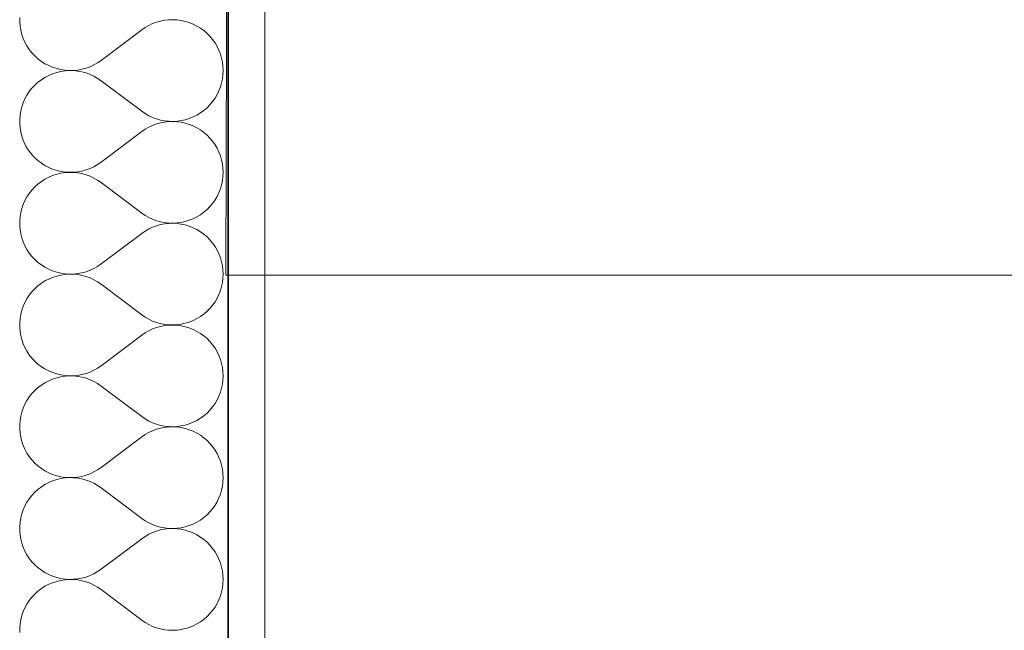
# Model space of a CAD drawing. Header units: millimetres. Extents: x -1465 to 393277, y -3788 to 454312.
# Tile 932 of 958: x 378745 to 379298, y 372336 to 372679. Entities that reach past the tile are written whole.
import ezdxf

# ---------------------------------------------------------------- set-up
doc = ezdxf.new("R2010")
doc.units = ezdxf.units.MM
doc.layers.add('- A - ocieplenie', color=8, linetype='Continuous')
doc.layers.add('z JAN', color=8, linetype='Continuous')

# ---------------------------------------------------------------- blocks, each defined once
blk = doc.blocks.new('*X32')
at = {"layer": '- A - ocieplenie', "linetype": 'Continuous', "lineweight": 13, "ltscale": 100}
for p, q in [((49799.98, 399091.57), (49799.98, 399089.18)), ((49881.36, 399090.05), (49879.06, 399089.6)), ((49883.69, 399090.3), (49881.36, 399090.05)), ((49886.03, 399090.37), (49883.69, 399090.3)), ((49888.37, 399090.25), (49886.03, 399090.37)), ((49890.69, 399089.93), (49888.37, 399090.25)), ((49892.97, 399089.42), (49890.69, 399089.93)), ((49799.98, 399089.18), (49800.18, 399086.8)), ((49800.18, 399086.8), (49800.57, 399084.45)), ((49800.57, 399084.45), (49801.17, 399082.14)), ((49845.67, 399067.52), (49868.52, 399084.66)), ((49870.45, 399085.99), (49868.52, 399084.66)), ((49872.49, 399087.15), (49870.45, 399085.99)), ((49874.61, 399088.15), (49872.49, 399087.15)), ((49876.8, 399088.96), (49874.61, 399088.15)), ((49879.06, 399089.6), (49876.8, 399088.96)), ((49895.21, 399088.73), (49892.97, 399089.42)), ((49897.39, 399087.86), (49895.21, 399088.73)), ((49899.48, 399086.81), (49897.39, 399087.86)), ((49901.48, 399085.6), (49899.48, 399086.81)), ((49903.38, 399084.22), (49901.48, 399085.6)), ((49905.16, 399082.69), (49903.38, 399084.22)), ((49801.17, 399082.14), (49801.95, 399079.88)), ((49801.95, 399079.88), (49802.92, 399077.7)), ((49906.8, 399081.03), (49905.16, 399082.69)), ((49908.31, 399079.23), (49906.8, 399081.03)), ((49909.66, 399077.32), (49908.31, 399079.23)), ((49802.92, 399077.7), (49804.06, 399075.61)), ((49804.06, 399075.61), (49805.38, 399073.62)), ((49805.38, 399073.62), (49806.86, 399071.74)), ((49910.85, 399075.3), (49909.66, 399077.32)), ((49911.87, 399073.19), (49910.85, 399075.3)), ((49912.72, 399071.01), (49911.87, 399073.19)), ((49806.86, 399071.74), (49808.49, 399070)), ((49808.49, 399070), (49810.26, 399068.4)), ((49810.26, 399068.4), (49812.16, 399066.95)), ((49913.38, 399068.76), (49912.72, 399071.01)), ((49913.86, 399066.47), (49913.38, 399068.76)), ((49812.16, 399066.95), (49814.17, 399065.67)), ((49814.17, 399065.67), (49816.28, 399064.56)), ((49816.28, 399064.56), (49818.48, 399063.63)), ((49818.48, 399063.63), (49820.75, 399062.88)), ((49820.75, 399062.88), (49823.07, 399062.33)), ((49823.07, 399062.33), (49825.43, 399061.97)), ((49830.2, 399061.85), (49832.57, 399062.09)), ((49832.57, 399062.09), (49834.92, 399062.53)), ((49834.92, 399062.53), (49837.22, 399063.16)), ((49837.22, 399063.16), (49839.46, 399063.98)), ((49839.46, 399063.98), (49841.63, 399064.98)), ((49841.63, 399064.98), (49843.7, 399066.17)), ((49843.7, 399066.17), (49845.67, 399067.52)), ((49914.14, 399064.14), (49913.86, 399066.47)), ((49914.24, 399061.8), (49914.14, 399064.14)), ((49812.16, 399056.65), (49810.26, 399055.2)), ((49814.17, 399057.94), (49812.16, 399056.65)), ((49816.28, 399059.05), (49814.17, 399057.94)), ((49818.48, 399059.98), (49816.28, 399059.05)), ((49820.75, 399060.72), (49818.48, 399059.98)), ((49823.07, 399061.28), (49820.75, 399060.72)), ((49825.43, 399061.63), (49823.07, 399061.28)), ((49825.43, 399061.97), (49827.81, 399061.81)), ((49827.81, 399061.79), (49825.43, 399061.63)), ((49827.81, 399061.81), (49830.2, 399061.85)), ((49830.2, 399061.75), (49827.81, 399061.79)), ((49832.57, 399061.51), (49830.2, 399061.75)), ((49834.92, 399061.08), (49832.57, 399061.51)), ((49837.22, 399060.45), (49834.92, 399061.08)), ((49839.46, 399059.63), (49837.22, 399060.45)), ((49841.63, 399058.62), (49839.46, 399059.63)), ((49843.7, 399057.44), (49841.63, 399058.62)), ((49845.67, 399056.09), (49843.7, 399057.44)), ((49913.38, 399054.84), (49913.86, 399057.14)), ((49913.86, 399057.14), (49914.14, 399059.46)), ((49914.14, 399059.46), (49914.24, 399061.8)), ((49806.86, 399051.86), (49805.38, 399049.99)), ((49808.49, 399053.6), (49806.86, 399051.86)), ((49810.26, 399055.2), (49808.49, 399053.6)), ((49845.67, 399056.09), (49868.52, 399038.94)), ((49911.87, 399050.41), (49912.72, 399052.6)), ((49912.72, 399052.6), (49913.38, 399054.84)), ((49802.92, 399045.9), (49801.95, 399043.72)), ((49804.06, 399048), (49802.92, 399045.9)), ((49805.38, 399049.99), (49804.06, 399048)), ((49908.31, 399044.37), (49909.66, 399046.29)), ((49909.66, 399046.29), (49910.85, 399048.3)), ((49910.85, 399048.3), (49911.87, 399050.41)), ((49801.17, 399041.47), (49800.57, 399039.16)), ((49801.95, 399043.72), (49801.17, 399041.47)), ((49903.38, 399039.38), (49905.16, 399040.91)), ((49905.16, 399040.91), (49906.8, 399042.58)), ((49906.8, 399042.58), (49908.31, 399044.37)), ((49800.18, 399036.8), (49799.98, 399034.42)), ((49799.98, 399034.42), (49799.98, 399032.04)), ((49800.57, 399039.16), (49800.18, 399036.8)), ((49868.52, 399038.94), (49870.45, 399037.62)), ((49870.45, 399037.62), (49872.49, 399036.45)), ((49872.49, 399036.45), (49874.61, 399035.46)), ((49874.61, 399035.46), (49876.8, 399034.64)), ((49876.8, 399034.64), (49879.06, 399034.01)), ((49892.97, 399034.18), (49895.21, 399034.87)), ((49895.21, 399034.87), (49897.39, 399035.74)), ((49897.39, 399035.74), (49899.48, 399036.79)), ((49899.48, 399036.79), (49901.48, 399038.01)), ((49901.48, 399038.01), (49903.38, 399039.38)), ((49799.98, 399032.04), (49800.18, 399029.66)), ((49800.18, 399029.66), (49800.57, 399027.31)), ((49872.49, 399030.01), (49870.45, 399028.84)), ((49874.61, 399031), (49872.49, 399030.01)), ((49876.8, 399031.82), (49874.61, 399031)), ((49879.06, 399032.46), (49876.8, 399031.82)), ((49879.06, 399034.01), (49881.36, 399033.56)), ((49881.36, 399032.9), (49879.06, 399032.46)), ((49881.36, 399033.56), (49883.69, 399033.3)), ((49883.69, 399033.16), (49881.36, 399032.9)), ((49883.69, 399033.3), (49886.03, 399033.23)), ((49886.03, 399033.23), (49883.69, 399033.16)), ((49886.03, 399033.23), (49888.37, 399033.36)), ((49888.37, 399033.1), (49886.03, 399033.23)), ((49888.37, 399033.36), (49890.69, 399033.68)), ((49890.69, 399032.79), (49888.37, 399033.1)), ((49890.69, 399033.68), (49892.97, 399034.18)), ((49892.97, 399032.28), (49890.69, 399032.79)), ((49895.21, 399031.59), (49892.97, 399032.28)), ((49897.39, 399030.72), (49895.21, 399031.59)), ((49899.48, 399029.67), (49897.39, 399030.72)), ((49901.48, 399028.45), (49899.48, 399029.67)), ((49800.57, 399027.31), (49801.17, 399024.99)), ((49801.17, 399024.99), (49801.95, 399022.74)), ((49845.67, 399010.37), (49868.52, 399027.52)), ((49870.45, 399028.84), (49868.52, 399027.52)), ((49903.38, 399027.08), (49901.48, 399028.45)), ((49905.16, 399025.55), (49903.38, 399027.08)), ((49906.8, 399023.88), (49905.16, 399025.55)), ((49908.31, 399022.09), (49906.8, 399023.88)), ((49801.95, 399022.74), (49802.92, 399020.56)), ((49802.92, 399020.56), (49804.06, 399018.46)), ((49804.06, 399018.46), (49805.38, 399016.47)), ((49909.66, 399020.18), (49908.31, 399022.09)), ((49910.85, 399018.16), (49909.66, 399020.18)), ((49911.87, 399016.05), (49910.85, 399018.16)), ((49805.38, 399016.47), (49806.86, 399014.6)), ((49806.86, 399014.6), (49808.49, 399012.86)), ((49808.49, 399012.86), (49810.26, 399011.26)), ((49912.72, 399013.86), (49911.87, 399016.05)), ((49913.38, 399011.62), (49912.72, 399013.86)), ((49810.26, 399011.26), (49812.16, 399009.81)), ((49812.16, 399009.81), (49814.17, 399008.53)), ((49814.17, 399008.53), (49816.28, 399007.41)), ((49816.28, 399007.41), (49818.48, 399006.48)), ((49837.22, 399006.01), (49839.46, 399006.84)), ((49839.46, 399006.84), (49841.63, 399007.84)), ((49841.63, 399007.84), (49843.7, 399009.02)), ((49843.7, 399009.02), (49845.67, 399010.37)), ((49913.86, 399009.32), (49913.38, 399011.62)), ((49914.14, 399007), (49913.86, 399009.32)), ((49914.24, 399004.66), (49914.14, 399007)), ((49816.28, 399001.9), (49814.17, 399000.79)), ((49818.48, 399002.84), (49816.28, 399001.9)), ((49818.48, 399006.48), (49820.75, 399005.74)), ((49820.75, 399003.58), (49818.48, 399002.84)), ((49820.75, 399005.74), (49823.07, 399005.18)), ((49823.07, 399004.13), (49820.75, 399003.58)), ((49823.07, 399005.18), (49825.43, 399004.83)), ((49825.43, 399004.49), (49823.07, 399004.13)), ((49825.43, 399004.83), (49827.81, 399004.67)), ((49827.81, 399004.65), (49825.43, 399004.49)), ((49827.81, 399004.67), (49830.2, 399004.71)), ((49830.2, 399004.61), (49827.81, 399004.65)), ((49830.2, 399004.71), (49832.57, 399004.95)), ((49832.57, 399004.37), (49830.2, 399004.61)), ((49832.57, 399004.95), (49834.92, 399005.38)), ((49834.92, 399003.93), (49832.57, 399004.37)), ((49834.92, 399005.38), (49837.22, 399006.01)), ((49837.22, 399003.3), (49834.92, 399003.93)), ((49839.46, 399002.48), (49837.22, 399003.3)), ((49841.63, 399001.48), (49839.46, 399002.48)), ((49843.7, 399000.3), (49841.63, 399001.48)), ((49913.86, 398999.99), (49914.14, 399002.32)), ((49914.14, 399002.32), (49914.24, 399004.66)), ((49808.49, 398996.46), (49806.86, 398994.72)), ((49810.26, 398998.06), (49808.49, 398996.46)), ((49812.16, 398999.51), (49810.26, 398998.06)), ((49814.17, 399000.79), (49812.16, 398999.51)), ((49845.67, 398998.94), (49843.7, 399000.3)), ((49845.67, 398998.94), (49868.52, 398981.8)), ((49912.72, 398995.45), (49913.38, 398997.7)), ((49913.38, 398997.7), (49913.86, 398999.99)), ((49804.06, 398990.85), (49802.92, 398988.76)), ((49805.38, 398992.84), (49804.06, 398990.85)), ((49806.86, 398994.72), (49805.38, 398992.84)), ((49909.66, 398989.14), (49910.85, 398991.16)), ((49910.85, 398991.16), (49911.87, 398993.27)), ((49911.87, 398993.27), (49912.72, 398995.45)), ((49801.95, 398986.58), (49801.17, 398984.33)), ((49802.92, 398988.76), (49801.95, 398986.58)), ((49905.16, 398983.77), (49906.8, 398985.43)), ((49906.8, 398985.43), (49908.31, 398987.23)), ((49908.31, 398987.23), (49909.66, 398989.14)), ((49800.18, 398979.66), (49799.98, 398977.28)), ((49800.57, 398982.01), (49800.18, 398979.66)), ((49801.17, 398984.33), (49800.57, 398982.01)), ((49868.52, 398981.8), (49870.45, 398980.47)), ((49870.45, 398980.47), (49872.49, 398979.31)), ((49872.49, 398979.31), (49874.61, 398978.32)), ((49897.39, 398978.6), (49899.48, 398979.65)), ((49899.48, 398979.65), (49901.48, 398980.87)), ((49901.48, 398980.87), (49903.38, 398982.24)), ((49903.38, 398982.24), (49905.16, 398983.77)), ((49799.98, 398977.28), (49799.98, 398974.89)), ((49799.98, 398974.89), (49800.18, 398972.52)), ((49874.61, 398973.86), (49872.49, 398972.87)), ((49874.61, 398978.32), (49876.8, 398977.5)), ((49876.8, 398974.68), (49874.61, 398973.86)), ((49876.8, 398977.5), (49879.06, 398976.86)), ((49879.06, 398975.31), (49876.8, 398974.68)), ((49879.06, 398976.86), (49881.36, 398976.41)), ((49881.36, 398975.76), (49879.06, 398975.31)), ((49881.36, 398976.41), (49883.69, 398976.16)), ((49883.69, 398976.02), (49881.36, 398975.76)), ((49883.69, 398976.16), (49886.03, 398976.09)), ((49886.03, 398976.09), (49883.69, 398976.02)), ((49886.03, 398976.09), (49888.37, 398976.22)), ((49888.37, 398975.96), (49886.03, 398976.09)), ((49888.37, 398976.22), (49890.69, 398976.53)), ((49890.69, 398975.64), (49888.37, 398975.96)), ((49890.69, 398976.53), (49892.97, 398977.04)), ((49892.97, 398975.14), (49890.69, 398975.64)), ((49892.97, 398977.04), (49895.21, 398977.73)), ((49895.21, 398974.45), (49892.97, 398975.14)), ((49895.21, 398977.73), (49897.39, 398978.6)), ((49897.39, 398973.57), (49895.21, 398974.45)), ((49800.18, 398972.52), (49800.57, 398970.16)), ((49800.57, 398970.16), (49801.17, 398967.85)), ((49845.67, 398953.23), (49868.52, 398970.37)), ((49870.45, 398971.7), (49868.52, 398970.37)), ((49872.49, 398972.87), (49870.45, 398971.7)), ((49899.48, 398972.53), (49897.39, 398973.57)), ((49901.48, 398971.31), (49899.48, 398972.53)), ((49903.38, 398969.93), (49901.48, 398971.31)), ((49905.16, 398968.41), (49903.38, 398969.93)), ((49906.8, 398966.74), (49905.16, 398968.41)), ((49801.17, 398967.85), (49801.95, 398965.6)), ((49801.95, 398965.6), (49802.92, 398963.41)), ((49802.92, 398963.41), (49804.06, 398961.32)), ((49908.31, 398964.95), (49906.8, 398966.74)), ((49909.66, 398963.03), (49908.31, 398964.95)), ((49910.85, 398961.01), (49909.66, 398963.03)), ((49804.06, 398961.32), (49805.38, 398959.33)), ((49805.38, 398959.33), (49806.86, 398957.46)), ((49806.86, 398957.46), (49808.49, 398955.72)), ((49911.87, 398958.91), (49910.85, 398961.01)), ((49912.72, 398956.72), (49911.87, 398958.91)), ((49808.49, 398955.72), (49810.26, 398954.11)), ((49810.26, 398954.11), (49812.16, 398952.67)), ((49812.16, 398952.67), (49814.17, 398951.38)), ((49841.63, 398950.7), (49843.7, 398951.88)), ((49843.7, 398951.88), (49845.67, 398953.23)), ((49913.38, 398954.48), (49912.72, 398956.72)), ((49913.86, 398952.18), (49913.38, 398954.48)), ((49914.14, 398949.86), (49913.86, 398952.18)), ((49814.17, 398951.38), (49816.28, 398950.27)), ((49816.28, 398950.27), (49818.48, 398949.34)), ((49818.48, 398949.34), (49820.75, 398948.59)), ((49820.75, 398946.44), (49818.48, 398945.69)), ((49820.75, 398948.59), (49823.07, 398948.04)), ((49823.07, 398946.99), (49820.75, 398946.44)), ((49823.07, 398948.04), (49825.43, 398947.68)), ((49825.43, 398947.35), (49823.07, 398946.99)), ((49825.43, 398947.68), (49827.81, 398947.53)), ((49827.81, 398947.51), (49825.43, 398947.35)), ((49827.81, 398947.53), (49830.2, 398947.57)), ((49830.2, 398947.47), (49827.81, 398947.51)), ((49830.2, 398947.57), (49832.57, 398947.8)), ((49832.57, 398947.23), (49830.2, 398947.47)), ((49832.57, 398947.8), (49834.92, 398948.24)), ((49834.92, 398946.79), (49832.57, 398947.23)), ((49834.92, 398948.24), (49837.22, 398948.87)), ((49837.22, 398946.16), (49834.92, 398946.79)), ((49837.22, 398948.87), (49839.46, 398949.69)), ((49839.46, 398945.34), (49837.22, 398946.16)), ((49839.46, 398949.69), (49841.63, 398950.7)), ((49914.24, 398947.52), (49914.14, 398949.86)), ((49914.14, 398945.18), (49914.24, 398947.52)), ((49810.26, 398940.92), (49808.49, 398939.32)), ((49812.16, 398942.37), (49810.26, 398940.92)), ((49814.17, 398943.65), (49812.16, 398942.37)), ((49816.28, 398944.76), (49814.17, 398943.65)), ((49818.48, 398945.69), (49816.28, 398944.76)), ((49841.63, 398944.34), (49839.46, 398945.34)), ((49843.7, 398943.15), (49841.63, 398944.34)), ((49845.67, 398941.8), (49843.7, 398943.15)), ((49845.67, 398941.8), (49868.52, 398924.66)), ((49912.72, 398938.31), (49913.38, 398940.56)), ((49913.38, 398940.56), (49913.86, 398942.85)), ((49913.86, 398942.85), (49914.14, 398945.18)), ((49805.38, 398935.7), (49804.06, 398933.71)), ((49806.86, 398937.57), (49805.38, 398935.7)), ((49808.49, 398939.32), (49806.86, 398937.57)), ((49910.85, 398934.02), (49911.87, 398936.13)), ((49911.87, 398936.13), (49912.72, 398938.31)), ((49801.95, 398929.44), (49801.17, 398927.18)), ((49802.92, 398931.62), (49801.95, 398929.44)), ((49804.06, 398933.71), (49802.92, 398931.62)), ((49906.8, 398928.29), (49908.31, 398930.09)), ((49908.31, 398930.09), (49909.66, 398932)), ((49909.66, 398932), (49910.85, 398934.02)), ((49800.57, 398924.87), (49800.18, 398922.52)), ((49801.17, 398927.18), (49800.57, 398924.87)), ((49868.52, 398924.66), (49870.45, 398923.33)), ((49901.48, 398923.72), (49903.38, 398925.1)), ((49903.38, 398925.1), (49905.16, 398926.62)), ((49905.16, 398926.62), (49906.8, 398928.29)), ((49800.18, 398922.52), (49799.98, 398920.14)), ((49799.98, 398920.14), (49799.98, 398917.75)), ((49870.45, 398923.33), (49872.49, 398922.17)), ((49872.49, 398922.17), (49874.61, 398921.17)), ((49874.61, 398921.17), (49876.8, 398920.35)), ((49876.8, 398920.35), (49879.06, 398919.72)), ((49879.06, 398919.72), (49881.36, 398919.27)), ((49881.36, 398918.62), (49879.06, 398918.17)), ((49881.36, 398919.27), (49883.69, 398919.01)), ((49883.69, 398918.88), (49881.36, 398918.62)), ((49883.69, 398919.01), (49886.03, 398918.95)), ((49886.03, 398918.94), (49883.69, 398918.88)), ((49886.03, 398918.95), (49888.37, 398919.07)), ((49888.37, 398918.82), (49886.03, 398918.94)), ((49888.37, 398919.07), (49890.69, 398919.39)), ((49890.69, 398918.5), (49888.37, 398918.82)), ((49890.69, 398919.39), (49892.97, 398919.9)), ((49892.97, 398917.99), (49890.69, 398918.5)), ((49892.97, 398919.9), (49895.21, 398920.59)), ((49895.21, 398920.59), (49897.39, 398921.46)), ((49897.39, 398921.46), (49899.48, 398922.51)), ((49899.48, 398922.51), (49901.48, 398923.72)), ((49799.98, 398917.75), (49800.18, 398915.37)), ((49800.18, 398915.37), (49800.57, 398913.02)), ((49800.57, 398913.02), (49801.17, 398910.71)), ((49845.67, 398896.09), (49868.52, 398913.23)), ((49870.45, 398914.56), (49868.52, 398913.23)), ((49872.49, 398915.72), (49870.45, 398914.56)), ((49874.61, 398916.72), (49872.49, 398915.72)), ((49876.8, 398917.54), (49874.61, 398916.72)), ((49879.06, 398918.17), (49876.8, 398917.54)), ((49895.21, 398917.3), (49892.97, 398917.99)), ((49897.39, 398916.43), (49895.21, 398917.3)), ((49899.48, 398915.38), (49897.39, 398916.43)), ((49901.48, 398914.17), (49899.48, 398915.38)), ((49903.38, 398912.79), (49901.48, 398914.17)), ((49905.16, 398911.27), (49903.38, 398912.79)), ((49801.17, 398910.71), (49801.95, 398908.45)), ((49801.95, 398908.45), (49802.92, 398906.27)), ((49906.8, 398909.6), (49905.16, 398911.27)), ((49908.31, 398907.8), (49906.8, 398909.6)), ((49909.66, 398905.89), (49908.31, 398907.8)), ((49802.92, 398906.27), (49804.06, 398904.18)), ((49804.06, 398904.18), (49805.38, 398902.19)), ((49805.38, 398902.19), (49806.86, 398900.32)), ((49910.85, 398903.87), (49909.66, 398905.89)), ((49911.87, 398901.76), (49910.85, 398903.87)), ((49912.72, 398899.58), (49911.87, 398901.76)), ((49806.86, 398900.32), (49808.49, 398898.57)), ((49808.49, 398898.57), (49810.26, 398896.97)), ((49810.26, 398896.97), (49812.16, 398895.52)), ((49913.38, 398897.33), (49912.72, 398899.58)), ((49913.86, 398895.04), (49913.38, 398897.33)), ((49812.16, 398895.52), (49814.17, 398894.24)), ((49814.17, 398894.24), (49816.28, 398893.13)), ((49816.28, 398893.13), (49818.48, 398892.2)), ((49818.48, 398892.2), (49820.75, 398891.45)), ((49820.75, 398891.45), (49823.07, 398890.9)), ((49823.07, 398890.9), (49825.43, 398890.54)), ((49830.2, 398890.42), (49832.57, 398890.66)), ((49832.57, 398890.66), (49834.92, 398891.1)), ((49834.92, 398891.1), (49837.22, 398891.73)), ((49837.22, 398891.73), (49839.46, 398892.55)), ((49839.46, 398892.55), (49841.63, 398893.55)), ((49841.63, 398893.55), (49843.7, 398894.74)), ((49843.7, 398894.74), (49845.67, 398896.09)), ((49914.14, 398892.71), (49913.86, 398895.04)), ((49914.24, 398890.37), (49914.14, 398892.71)), ((49812.16, 398885.22), (49810.26, 398883.78)), ((49814.17, 398886.51), (49812.16, 398885.22)), ((49816.28, 398887.62), (49814.17, 398886.51)), ((49818.48, 398888.55), (49816.28, 398887.62)), ((49820.75, 398889.29), (49818.48, 398888.55)), ((49823.07, 398889.85), (49820.75, 398889.29)), ((49825.43, 398890.21), (49823.07, 398889.85)), ((49825.43, 398890.54), (49827.81, 398890.38)), ((49827.81, 398890.36), (49825.43, 398890.21)), ((49827.81, 398890.38), (49830.2, 398890.42)), ((49830.2, 398890.32), (49827.81, 398890.36)), ((49832.57, 398890.09), (49830.2, 398890.32)), ((49834.92, 398889.65), (49832.57, 398890.09)), ((49837.22, 398889.02), (49834.92, 398889.65)), ((49839.46, 398888.2), (49837.22, 398889.02)), ((49841.63, 398887.19), (49839.46, 398888.2)), ((49843.7, 398886.01), (49841.63, 398887.19)), ((49845.67, 398884.66), (49843.7, 398886.01)), ((49913.38, 398883.41), (49913.86, 398885.71)), ((49913.86, 398885.71), (49914.14, 398888.03)), ((49914.14, 398888.03), (49914.24, 398890.37)), ((49806.86, 398880.43), (49805.38, 398878.56)), ((49808.49, 398882.17), (49806.86, 398880.43)), ((49810.26, 398883.78), (49808.49, 398882.17)), ((49845.67, 398884.66), (49868.52, 398867.52)), ((49911.87, 398878.98), (49912.72, 398881.17)), ((49912.72, 398881.17), (49913.38, 398883.41)), ((49802.92, 398874.48), (49801.95, 398872.29)), ((49804.06, 398876.57), (49802.92, 398874.48)), ((49805.38, 398878.56), (49804.06, 398876.57)), ((49908.31, 398872.94), (49909.66, 398874.86)), ((49909.66, 398874.86), (49910.85, 398876.88)), ((49910.85, 398876.88), (49911.87, 398878.98)), ((49801.17, 398870.04), (49800.57, 398867.73)), ((49801.95, 398872.29), (49801.17, 398870.04)), ((49903.38, 398867.96), (49905.16, 398869.48)), ((49905.16, 398869.48), (49906.8, 398871.15)), ((49906.8, 398871.15), (49908.31, 398872.94)), ((49800.18, 398865.37), (49799.98, 398863)), ((49800.57, 398867.73), (49800.18, 398865.37)), ((49868.52, 398867.52), (49870.45, 398866.19)), ((49870.45, 398866.19), (49872.49, 398865.02)), ((49872.49, 398865.02), (49874.61, 398864.03)), ((49874.61, 398864.03), (49876.8, 398863.21)), ((49876.8, 398863.21), (49879.06, 398862.58)), ((49892.97, 398862.75), (49895.21, 398863.44)), ((49895.21, 398863.44), (49897.39, 398864.32)), ((49897.39, 398864.32), (49899.48, 398865.36)), ((49899.48, 398865.36), (49901.48, 398866.58)), ((49901.48, 398866.58), (49903.38, 398867.96)), ((49799.98, 398863), (49799.98, 398860.61)), ((49799.98, 398860.61), (49800.18, 398858.23)), ((49800.18, 398858.23), (49800.57, 398855.88)), ((49872.49, 398858.58), (49870.45, 398857.42)), ((49874.61, 398859.57), (49872.49, 398858.58)), ((49876.8, 398860.39), (49874.61, 398859.57)), ((49879.06, 398861.03), (49876.8, 398860.39)), ((49879.06, 398862.58), (49881.36, 398862.13)), ((49881.36, 398861.48), (49879.06, 398861.03)), ((49881.36, 398862.13), (49883.69, 398861.87)), ((49883.69, 398861.73), (49881.36, 398861.48)), ((49883.69, 398861.87), (49886.03, 398861.8)), ((49886.03, 398861.8), (49883.69, 398861.73)), ((49886.03, 398861.8), (49888.37, 398861.93)), ((49888.37, 398861.67), (49886.03, 398861.8)), ((49888.37, 398861.93), (49890.69, 398862.25)), ((49890.69, 398861.36), (49888.37, 398861.67)), ((49890.69, 398862.25), (49892.97, 398862.75)), ((49892.97, 398860.85), (49890.69, 398861.36)), ((49895.21, 398860.16), (49892.97, 398860.85)), ((49897.39, 398859.29), (49895.21, 398860.16)), ((49899.48, 398858.24), (49897.39, 398859.29)), ((49901.48, 398857.02), (49899.48, 398858.24)), ((49800.57, 398855.88), (49801.17, 398853.56)), ((49801.17, 398853.56), (49801.95, 398851.31)), ((49845.67, 398838.94), (49868.52, 398856.09)), ((49870.45, 398857.42), (49868.52, 398856.09)), ((49903.38, 398855.65), (49901.48, 398857.02)), ((49905.16, 398854.12), (49903.38, 398855.65)), ((49906.8, 398852.46), (49905.16, 398854.12)), ((49908.31, 398850.66), (49906.8, 398852.46)), ((49801.95, 398851.31), (49802.92, 398849.13)), ((49802.92, 398849.13), (49804.06, 398847.04)), ((49804.06, 398847.04), (49805.38, 398845.05)), ((49909.66, 398848.75), (49908.31, 398850.66)), ((49910.85, 398846.73), (49909.66, 398848.75)), ((49911.87, 398844.62), (49910.85, 398846.73)), ((49805.38, 398845.05), (49806.86, 398843.17)), ((49806.86, 398843.17), (49808.49, 398841.43)), ((49808.49, 398841.43), (49810.26, 398839.83)), ((49912.72, 398842.44), (49911.87, 398844.62)), ((49913.38, 398840.19), (49912.72, 398842.44)), ((49810.26, 398839.83), (49812.16, 398838.38)), ((49812.16, 398838.38), (49814.17, 398837.1)), ((49814.17, 398837.1), (49816.28, 398835.99)), ((49816.28, 398835.99), (49818.48, 398835.05)), ((49837.22, 398834.59), (49839.46, 398835.41)), ((49839.46, 398835.41), (49841.63, 398836.41)), ((49841.63, 398836.41), (49843.7, 398837.59)), ((49843.7, 398837.59), (49845.67, 398838.94)), ((49913.86, 398837.9), (49913.38, 398840.19)), ((49914.14, 398835.57), (49913.86, 398837.9)), ((49914.24, 398833.23), (49914.14, 398835.57)), ((49816.28, 398830.48), (49814.17, 398829.36)), ((49818.48, 398831.41), (49816.28, 398830.48)), ((49818.48, 398835.05), (49820.75, 398834.31)), ((49820.75, 398832.15), (49818.48, 398831.41)), ((49820.75, 398834.31), (49823.07, 398833.76)), ((49823.07, 398832.71), (49820.75, 398832.15)), ((49823.07, 398833.76), (49825.43, 398833.4)), ((49825.43, 398833.06), (49823.07, 398832.71)), ((49825.43, 398833.4), (49827.81, 398833.24)), ((49827.81, 398833.22), (49825.43, 398833.06)), ((49827.81, 398833.24), (49830.2, 398833.28)), ((49830.2, 398833.18), (49827.81, 398833.22)), ((49830.2, 398833.28), (49832.57, 398833.52)), ((49832.57, 398832.94), (49830.2, 398833.18)), ((49832.57, 398833.52), (49834.92, 398833.96)), ((49834.92, 398832.51), (49832.57, 398832.94)), ((49834.92, 398833.96), (49837.22, 398834.59)), ((49837.22, 398831.88), (49834.92, 398832.51)), ((49839.46, 398831.05), (49837.22, 398831.88)), ((49841.63, 398830.05), (49839.46, 398831.05)), ((49843.7, 398828.87), (49841.63, 398830.05)), ((49913.86, 398828.57), (49914.14, 398830.89)), ((49914.14, 398830.89), (49914.24, 398833.23)), ((49808.49, 398825.03), (49806.86, 398823.29)), ((49810.26, 398826.63), (49808.49, 398825.03)), ((49812.16, 398828.08), (49810.26, 398826.63)), ((49814.17, 398829.36), (49812.16, 398828.08)), ((49845.67, 398827.52), (49843.7, 398828.87)), ((49845.67, 398827.52), (49868.52, 398810.37)), ((49912.72, 398824.03), (49913.38, 398826.27)), ((49913.38, 398826.27), (49913.86, 398828.57)), ((49804.06, 398819.43), (49802.92, 398817.33)), ((49805.38, 398821.42), (49804.06, 398819.43)), ((49806.86, 398823.29), (49805.38, 398821.42)), ((49909.66, 398817.71), (49910.85, 398819.73)), ((49910.85, 398819.73), (49911.87, 398821.84)), ((49911.87, 398821.84), (49912.72, 398824.03)), ((49801.95, 398815.15), (49801.17, 398812.9)), ((49802.92, 398817.33), (49801.95, 398815.15)), ((49905.16, 398812.34), (49906.8, 398814.01)), ((49906.8, 398814.01), (49908.31, 398815.8)), ((49908.31, 398815.8), (49909.66, 398817.71)), ((49800.18, 398808.23), (49799.98, 398805.85)), ((49800.57, 398810.58), (49800.18, 398808.23)), ((49801.17, 398812.9), (49800.57, 398810.58)), ((49868.52, 398810.37), (49870.45, 398809.05)), ((49870.45, 398809.05), (49872.49, 398807.88)), ((49872.49, 398807.88), (49874.61, 398806.89)), ((49897.39, 398807.17), (49899.48, 398808.22)), ((49899.48, 398808.22), (49901.48, 398809.44)), ((49901.48, 398809.44), (49903.38, 398810.81)), ((49903.38, 398810.81), (49905.16, 398812.34)), ((49799.98, 398805.85), (49799.98, 398803.47)), ((49799.98, 398803.47), (49800.18, 398801.09)), ((49874.61, 398802.43), (49872.49, 398801.44)), ((49874.61, 398806.89), (49876.8, 398806.07)), ((49876.8, 398803.25), (49874.61, 398802.43)), ((49876.8, 398806.07), (49879.06, 398805.43)), ((49879.06, 398803.88), (49876.8, 398803.25)), ((49879.06, 398805.43), (49881.36, 398804.99)), ((49881.36, 398804.33), (49879.06, 398803.88)), ((49881.36, 398804.99), (49883.69, 398804.73)), ((49883.69, 398804.59), (49881.36, 398804.33)), ((49883.69, 398804.73), (49886.03, 398804.66)), ((49886.03, 398804.66), (49883.69, 398804.59)), ((49886.03, 398804.66), (49888.37, 398804.79)), ((49888.37, 398804.53), (49886.03, 398804.66)), ((49888.37, 398804.79), (49890.69, 398805.1)), ((49890.69, 398804.21), (49888.37, 398804.53)), ((49890.69, 398805.1), (49892.97, 398805.61)), ((49892.97, 398803.71), (49890.69, 398804.21)), ((49892.97, 398805.61), (49895.21, 398806.3)), ((49895.21, 398803.02), (49892.97, 398803.71)), ((49895.21, 398806.3), (49897.39, 398807.17)), ((49897.39, 398802.15), (49895.21, 398803.02)), ((49800.18, 398801.09), (49800.57, 398798.73)), ((49800.57, 398798.73), (49801.17, 398796.42)), ((49845.67, 398781.8), (49868.52, 398798.94)), ((49870.45, 398800.27), (49868.52, 398798.94)), ((49872.49, 398801.44), (49870.45, 398800.27)), ((49899.48, 398801.1), (49897.39, 398802.15)), ((49901.48, 398799.88), (49899.48, 398801.1)), ((49903.38, 398798.51), (49901.48, 398799.88)), ((49905.16, 398796.98), (49903.38, 398798.51)), ((49906.8, 398795.31), (49905.16, 398796.98)), ((49801.17, 398796.42), (49801.95, 398794.17)), ((49801.95, 398794.17), (49802.92, 398791.99)), ((49802.92, 398791.99), (49804.06, 398789.89)), ((49908.31, 398793.52), (49906.8, 398795.31)), ((49909.66, 398791.6), (49908.31, 398793.52)), ((49910.85, 398789.59), (49909.66, 398791.6)), ((49804.06, 398789.89), (49805.38, 398787.9)), ((49805.38, 398787.9), (49806.86, 398786.03)), ((49806.86, 398786.03), (49808.49, 398784.29)), ((49911.87, 398787.48), (49910.85, 398789.59)), ((49912.72, 398785.29), (49911.87, 398787.48)), ((49808.49, 398784.29), (49810.26, 398782.69)), ((49810.26, 398782.69), (49812.16, 398781.24)), ((49812.16, 398781.24), (49814.17, 398779.95)), ((49841.63, 398779.27), (49843.7, 398780.45)), ((49843.7, 398780.45), (49845.67, 398781.8)), ((49913.38, 398783.05), (49912.72, 398785.29)), ((49913.86, 398780.75), (49913.38, 398783.05)), ((49914.14, 398778.43), (49913.86, 398780.75)), ((49814.17, 398779.95), (49816.28, 398778.84)), ((49816.28, 398778.84), (49818.48, 398777.91)), ((49818.48, 398777.91), (49820.75, 398777.17)), ((49820.75, 398775.01), (49818.48, 398774.26)), ((49820.75, 398777.17), (49823.07, 398776.61)), ((49823.07, 398775.56), (49820.75, 398775.01)), ((49823.07, 398776.61), (49825.43, 398776.26)), ((49825.43, 398775.92), (49823.07, 398775.56)), ((49825.43, 398776.26), (49827.81, 398776.1)), ((49827.81, 398776.08), (49825.43, 398775.92)), ((49827.81, 398776.1), (49830.2, 398776.14)), ((49830.2, 398776.04), (49827.81, 398776.08)), ((49830.2, 398776.14), (49832.57, 398776.38)), ((49832.57, 398775.8), (49830.2, 398776.04)), ((49832.57, 398776.38), (49834.92, 398776.81)), ((49834.92, 398775.36), (49832.57, 398775.8)), ((49834.92, 398776.81), (49837.22, 398777.44)), ((49837.22, 398774.73), (49834.92, 398775.36)), ((49837.22, 398777.44), (49839.46, 398778.26)), ((49839.46, 398773.91), (49837.22, 398774.73)), ((49839.46, 398778.26), (49841.63, 398779.27)), ((49914.24, 398776.09), (49914.14, 398778.43)), ((49914.14, 398773.75), (49914.24, 398776.09)), ((49810.26, 398769.49), (49808.49, 398767.89)), ((49812.16, 398770.94), (49810.26, 398769.49)), ((49814.17, 398772.22), (49812.16, 398770.94)), ((49816.28, 398773.33), (49814.17, 398772.22)), ((49818.48, 398774.26), (49816.28, 398773.33)), ((49841.63, 398772.91), (49839.46, 398773.91)), ((49843.7, 398771.72), (49841.63, 398772.91)), ((49845.67, 398770.37), (49843.7, 398771.72)), ((49845.67, 398770.37), (49868.52, 398753.23)), ((49912.72, 398766.88), (49913.38, 398769.13)), ((49913.38, 398769.13), (49913.86, 398771.42)), ((49913.86, 398771.42), (49914.14, 398773.75)), ((49805.38, 398764.27), (49804.06, 398762.28)), ((49806.86, 398766.15), (49805.38, 398764.27)), ((49808.49, 398767.89), (49806.86, 398766.15)), ((49910.85, 398762.59), (49911.87, 398764.7)), ((49911.87, 398764.7), (49912.72, 398766.88)), ((49801.95, 398758.01), (49801.17, 398755.75)), ((49802.92, 398760.19), (49801.95, 398758.01)), ((49804.06, 398762.28), (49802.92, 398760.19)), ((49906.8, 398756.86), (49908.31, 398758.66)), ((49908.31, 398758.66), (49909.66, 398760.57)), ((49909.66, 398760.57), (49910.85, 398762.59)), ((49800.57, 398753.44), (49800.18, 398751.09)), ((49801.17, 398755.75), (49800.57, 398753.44)), ((49868.52, 398753.23), (49870.45, 398751.9)), ((49901.48, 398752.29), (49903.38, 398753.67)), ((49903.38, 398753.67), (49905.16, 398755.2)), ((49905.16, 398755.2), (49906.8, 398756.86)), ((49800.18, 398751.09), (49799.98, 398748.71)), ((49799.98, 398748.71), (49799.98, 398746.32)), ((49870.45, 398751.9), (49872.49, 398750.74)), ((49872.49, 398750.74), (49874.61, 398749.74)), ((49874.61, 398749.74), (49876.8, 398748.93)), ((49876.8, 398748.93), (49879.06, 398748.29)), ((49879.06, 398748.29), (49881.36, 398747.84)), ((49881.36, 398747.84), (49883.69, 398747.59)), ((49883.69, 398747.59), (49886.03, 398747.52)), ((49886.03, 398747.52), (49888.37, 398747.64)), ((49888.37, 398747.64), (49890.69, 398747.96)), ((49890.69, 398747.96), (49892.97, 398748.47)), ((49892.97, 398748.47), (49895.21, 398749.16)), ((49895.21, 398749.16), (49897.39, 398750.03)), ((49897.39, 398750.03), (49899.48, 398751.08)), ((49899.48, 398751.08), (49901.48, 398752.29))]:
    blk.add_line(p, q, dxfattribs=at)

msp = doc.modelspace()

# ---------------------------------------------------------------- linework, layer by layer
at = {"layer": '- A - ocieplenie', "color": 8, "linetype": 'Continuous', "lineweight": 35, "ltscale": 100, "flags": 128}
msp.add_lwpolyline([(378862.39, 369651.04), (378862.39, 373033.6)], dxfattribs=at)
at = {"layer": 'z JAN', "color": 8, "linetype": 'Continuous', "lineweight": 13, "ltscale": 100, "flags": 128}
for points in [[(378882.85, 369651.04), (378882.85, 373010.63), (378966.68, 373010.16), (378974.69, 374445.35), (379882.34, 374440.28), (379905.05, 372555.29), (379903.67, 372555.27), (380092.82, 356853.58), (378962.85, 356856.54), (378962.85, 369651.04)], [(378861.07, 372535.41), (379833.93, 372535.41), (379833.93, 373058.6), (378862.45, 373058.14)]]:
    msp.add_lwpolyline(points, close=True, dxfattribs=at)

# ---------------------------------------------------------------- block references
at = {"color": 8, "linetype": 'Continuous', "lineweight": 20, "ltscale": 100}
msp.add_blockref('*X32', (328945.29, -26411.59), dxfattribs=at)

doc.saveas('drawing.dxf')
